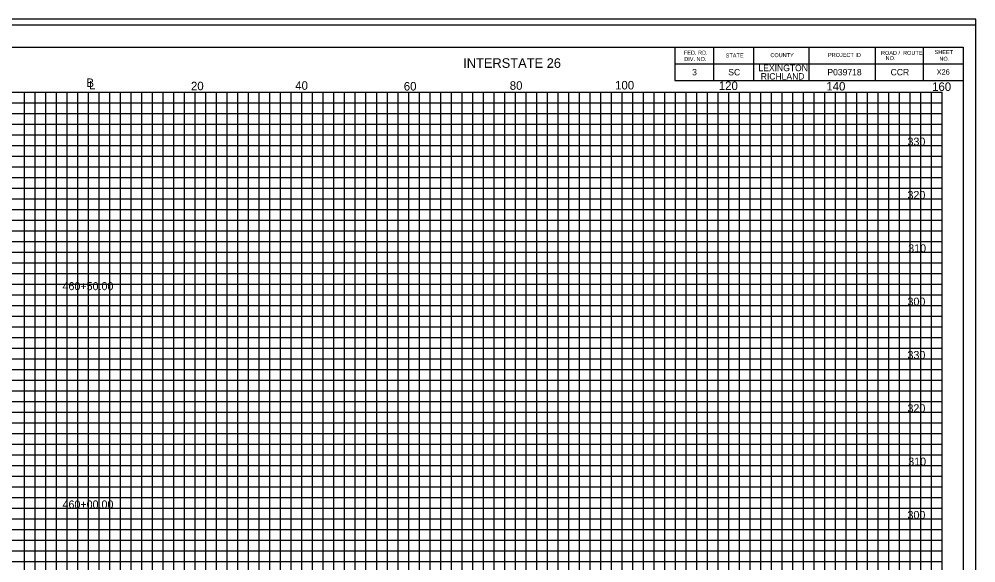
# Model space of a CAD drawing. Extents: x 967 to 1746, y 964 to 7904.
# Drawn here: x 1147 to 1326.3, y 7241.8 to 7343.7 of the extents above; entities that cross this region are included whole.
import ezdxf

# ---------------------------------------------------------------- set-up
doc = ezdxf.new("R2010")
doc.units = 0
for name, color, linetype in [('Default', 7, 'Continuous'), ('RD_SHT_Bndy', 7, 'Continuous'), ('RD_SHT_IplotShp', 7, 'Continuous'), ('RD_SHT_MjGrid', 7, 'Continuous'), ('RD_SHT_MnGrid', 7, 'Continuous'), ('RD_SHT_TX', 7, 'Continuous'), ('RD_Sketch1', 7, 'Continuous')]:
    doc.layers.add(name, color=color, linetype=linetype)

msp = doc.modelspace()

# ---------------------------------------------------------------- linework, layer by layer
at = {"layer": 'RD_SHT_Bndy'}
for p, q in [((996.11, 7338.46), (1323.89, 7338.46)), ((1269.89, 7338.46), (1269.89, 7332.21)), ((1277.14, 7338.46), (1277.14, 7332.21)), ((1284.64, 7338.46), (1284.64, 7332.21)), ((1295, 7338.46), (1295, 7332.21)), ((1307.43, 7338.46), (1307.43, 7332.21)), ((1316.39, 7338.46), (1316.39, 7332.21)), ((1323.89, 7338.46), (1323.89, 7128.98)), ((1269.89, 7335.33), (1323.89, 7335.33)), ((1269.89, 7332.21), (1323.89, 7332.21))]:
    msp.add_line(p, q, dxfattribs=at)
at = {"layer": 'RD_SHT_IplotShp'}
for points in [[(967.41, 7123.72), (1326.28, 7123.72), (1326.28, 7343.72), (967.41, 7343.72)], [(988.52, 7124.84), (1326.28, 7124.84), (1326.28, 7342.6), (988.52, 7342.6)]]:
    msp.add_lwpolyline(points, close=True, dxfattribs=at)
at = {"layer": 'RD_SHT_MjGrid'}
for p, q in [((1000, 7330), (1320, 7330)), ((1150, 7160), (1150, 7330)), ((1160, 7160), (1160, 7330)), ((1170, 7160), (1170, 7330)), ((1180, 7160), (1180, 7330)), ((1190, 7160), (1190, 7330)), ((1200, 7160), (1200, 7330)), ((1210, 7160), (1210, 7330)), ((1220, 7160), (1220, 7330)), ((1230, 7160), (1230, 7330)), ((1240, 7160), (1240, 7330)), ((1250, 7160), (1250, 7330)), ((1260, 7160), (1260, 7330)), ((1270, 7160), (1270, 7330)), ((1280, 7160), (1280, 7330)), ((1290, 7160), (1290, 7330)), ((1300, 7160), (1300, 7330)), ((1310, 7160), (1310, 7330)), ((1320, 7160), (1320, 7330)), ((1000, 7320), (1320, 7320)), ((1000, 7310), (1320, 7310)), ((1000, 7300), (1320, 7300)), ((1000, 7290), (1320, 7290)), ((1000, 7280), (1320, 7280)), ((1000, 7270), (1320, 7270)), ((1000, 7260), (1320, 7260)), ((1000, 7250), (1320, 7250))]:
    msp.add_line(p, q, dxfattribs=at)
at = {"layer": 'RD_SHT_MnGrid'}
for p, q in [((1148, 7160), (1148, 7330)), ((1152, 7160), (1152, 7330)), ((1154, 7160), (1154, 7330)), ((1156, 7160), (1156, 7330)), ((1158, 7160), (1158, 7330)), ((1162, 7160), (1162, 7330)), ((1164, 7160), (1164, 7330)), ((1166, 7160), (1166, 7330)), ((1168, 7160), (1168, 7330)), ((1172, 7160), (1172, 7330)), ((1174, 7160), (1174, 7330)), ((1176, 7160), (1176, 7330)), ((1178, 7160), (1178, 7330)), ((1182, 7160), (1182, 7330)), ((1184, 7160), (1184, 7330)), ((1186, 7160), (1186, 7330)), ((1188, 7160), (1188, 7330)), ((1192, 7160), (1192, 7330)), ((1194, 7160), (1194, 7330)), ((1196, 7160), (1196, 7330)), ((1198, 7160), (1198, 7330)), ((1202, 7160), (1202, 7330)), ((1204, 7160), (1204, 7330)), ((1206, 7160), (1206, 7330)), ((1208, 7160), (1208, 7330)), ((1212, 7160), (1212, 7330)), ((1214, 7160), (1214, 7330)), ((1216, 7160), (1216, 7330)), ((1218, 7160), (1218, 7330)), ((1222, 7160), (1222, 7330)), ((1224, 7160), (1224, 7330)), ((1226, 7160), (1226, 7330)), ((1228, 7160), (1228, 7330)), ((1232, 7160), (1232, 7330)), ((1234, 7160), (1234, 7330)), ((1236, 7160), (1236, 7330)), ((1238, 7160), (1238, 7330)), ((1242, 7160), (1242, 7330)), ((1244, 7160), (1244, 7330)), ((1246, 7160), (1246, 7330)), ((1248, 7160), (1248, 7330)), ((1252, 7160), (1252, 7330)), ((1254, 7160), (1254, 7330)), ((1256, 7160), (1256, 7330)), ((1258, 7160), (1258, 7330)), ((1262, 7160), (1262, 7330)), ((1264, 7160), (1264, 7330)), ((1266, 7160), (1266, 7330)), ((1268, 7160), (1268, 7330)), ((1272, 7160), (1272, 7330)), ((1274, 7160), (1274, 7330)), ((1276, 7160), (1276, 7330)), ((1278, 7160), (1278, 7330)), ((1282, 7160), (1282, 7330)), ((1284, 7160), (1284, 7330)), ((1286, 7160), (1286, 7330)), ((1288, 7160), (1288, 7330)), ((1292, 7160), (1292, 7330)), ((1294, 7160), (1294, 7330)), ((1296, 7160), (1296, 7330)), ((1298, 7160), (1298, 7330)), ((1302, 7160), (1302, 7330)), ((1304, 7160), (1304, 7330)), ((1306, 7160), (1306, 7330)), ((1308, 7160), (1308, 7330)), ((1312, 7160), (1312, 7330)), ((1314, 7160), (1314, 7330)), ((1316, 7160), (1316, 7330)), ((1318, 7160), (1318, 7330)), ((1000, 7328), (1320, 7328)), ((1000, 7326), (1320, 7326)), ((1000, 7324), (1320, 7324)), ((1000, 7322), (1320, 7322)), ((1000, 7318), (1320, 7318)), ((1000, 7316), (1320, 7316)), ((1000, 7314), (1320, 7314)), ((1000, 7312), (1320, 7312)), ((1000, 7308), (1320, 7308)), ((1000, 7306), (1320, 7306)), ((1000, 7304), (1320, 7304)), ((1000, 7302), (1320, 7302)), ((1000, 7298), (1320, 7298)), ((1000, 7296), (1320, 7296)), ((1000, 7294), (1320, 7294)), ((1000, 7292), (1320, 7292)), ((1000, 7288), (1320, 7288)), ((1000, 7286), (1320, 7286)), ((1000, 7284), (1320, 7284)), ((1000, 7282), (1320, 7282)), ((1000, 7278), (1320, 7278)), ((1000, 7276), (1320, 7276)), ((1000, 7274), (1320, 7274)), ((1000, 7272), (1320, 7272)), ((1000, 7268), (1320, 7268)), ((1000, 7266), (1320, 7266)), ((1000, 7264), (1320, 7264)), ((1000, 7262), (1320, 7262)), ((1000, 7258), (1320, 7258)), ((1000, 7256), (1320, 7256)), ((1000, 7254), (1320, 7254)), ((1000, 7252), (1320, 7252)), ((1000, 7248), (1320, 7248)), ((1000, 7246), (1320, 7246)), ((1000, 7244), (1320, 7244)), ((1000, 7242), (1320, 7242))]:
    msp.add_line(p, q, dxfattribs=at)
at = {"layer": 'RD_Sketch1'}
msp.add_lwpolyline([(967.41, 7123.72), (1326.28, 7123.72), (1326.28, 7343.72), (967.41, 7343.72)], close=True, dxfattribs=at)

# ---------------------------------------------------------------- texts
at = {"layer": 'Default'}
for s, height, p in [('X26', 1, (1318.94, 7333.3)), ('330', 1.5, (1313.47, 7320)), ('320', 1.5, (1313.47, 7310)), ('310', 1.5, (1313.61, 7300)), ('460+50.00', 1.5, (1155.13, 7292.9)), ('300', 1.5, (1313.47, 7290)), ('330', 1.5, (1313.47, 7280)), ('320', 1.5, (1313.47, 7270)), ('310', 1.5, (1313.61, 7260)), ('460+00.00', 1.5, (1155.13, 7251.97)), ('300', 1.5, (1313.47, 7250))]:
    msp.add_text(s, height=height, dxfattribs=at).set_placement(p)
at = {"layer": 'RD_SHT_TX'}
msp.add_text('INTERSTATE 26', height=1.8, rotation=0, dxfattribs=at).set_placement((1230.21, 7334.58))
for s, height, p in [('FED. RD.', 0.75, (1271.58, 7337.05)), ('DIV. NO.', 0.75, (1271.64, 7335.86)), ('STATE', 0.75, (1279.41, 7336.53)), ('COUNTY', 0.75, (1287.78, 7336.59)), ('PROJECT ID', 0.75, (1298.58, 7336.63)), ('ROAD /  ROUTE', 0.75, (1308.51, 7337.01)), ('   NO.', 0.75, (1308.51, 7336.03)), ('SHEET', 0.75, (1318.56, 7337.16)), ('NO.', 0.75, (1319.45, 7335.91)), ('LEXINGTON', 1.2, (1285.54, 7333.96)), ('3', 1.2, (1273.12, 7333.17)), ('SC', 1.2, (1279.89, 7333.17)), ('RICHLAND', 1.2, (1285.97, 7332.39)), ('P039718', 1.2, (1298.46, 7333.17)), ('CCR', 1.2, (1310.31, 7333.17)), ('B', 1.6, (1159.61, 7330.99)), ('L', 1.6, (1160.12, 7330.54)), ('20', 1.6, (1179.2, 7330.38)), ('40', 1.6, (1198.74, 7330.47)), ('60', 1.6, (1219.08, 7330.33)), ('80', 1.6, (1238.94, 7330.47)), ('100', 1.6, (1258.67, 7330.53)), ('120', 1.6, (1278.11, 7330.43)), ('140', 1.6, (1298.26, 7330.34)), ('160', 1.6, (1318.08, 7330.25))]:
    msp.add_text(s, height=height, dxfattribs=at).set_placement(p)

doc.saveas('drawing.dxf')
